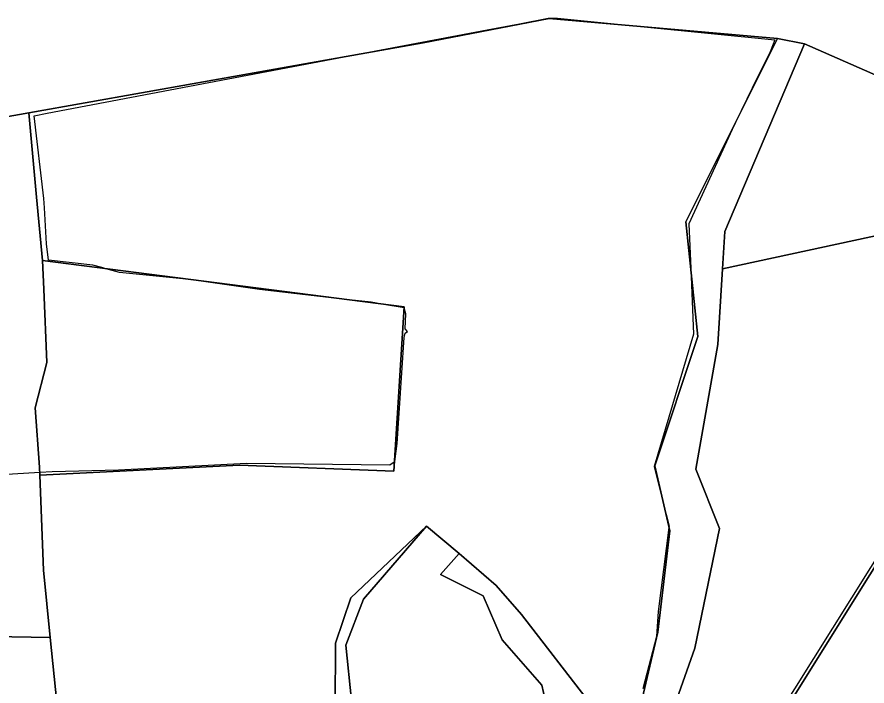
# Model space of a CAD drawing. Extents: x -477304 to -465429, y -1159113 to -1149210.
# Drawn here: x -471915.2 to -471587.8, y -1152998.9 to -1152741 of the extents above; entities that cross this region are included whole.
import ezdxf

# ---------------------------------------------------------------- set-up
doc = ezdxf.new("R2010")
doc.units = 0
for name, color, linetype in [('BPEJ_s', 7, 'Continuous'), ('PUPFL_s', 7, 'Continuous'), ('trav_porost_s', 7, 'Continuous')]:
    doc.layers.add(name, color=color, linetype=linetype)

msp = doc.modelspace()

# ---------------------------------------------------------------- linework, layer by layer
at = {"layer": 'BPEJ_s'}
for points in [[(-471959.5, -1152919.62), (-471906.44, -1152916.5), (-471901.68, -1152916.22), (-471876.17, -1152915.58), (-471826.86, -1152913.03), (-471771.6, -1152913.67), (-471769.89, -1152912.53), (-471769.83, -1152912.49), (-471769.69, -1152912.39), (-471768.84, -1152905.38), (-471766.07, -1152864.57), (-471765.65, -1152862.87), (-471764.8, -1152862.23), (-471765.65, -1152861.17), (-471765.44, -1152855.43), (-471766.09, -1152853.08), (-471774.68, -1152851.66), (-471778.83, -1152850.97), (-471789.73, -1152849.73), (-471821.76, -1152846.08), (-471848.76, -1152842.25), (-471875.75, -1152839.49), (-471881.43, -1152837.95), (-471882.59, -1152837.64), (-471885.95, -1152836.73), (-471903.05, -1152834.7), (-471903.81, -1152828.44), (-471904.66, -1152814.52), (-471904.87, -1152811.01), (-471908.64, -1152779.09), (-471903.59, -1152778.06), (-471786.46, -1152755.87), (-471734.19, -1152745.97), (-471721.73, -1152743.61), (-471710.6, -1152741.5), (-471706.99, -1152741.5), (-471673.61, -1152744.83), (-471623.34, -1152749.84), (-471625.15, -1152754.47), (-471629.85, -1152764.01), (-471638.55, -1152781.67), (-471639.79, -1152784.39), (-471656.4, -1152820.78), (-471655.71, -1152837.92), (-471654.7, -1152863.29), (-471669.79, -1152914.31), (-471666.3, -1152928.26), (-471664.05, -1152937.26), (-471664.11, -1152937.76), (-471668.3, -1152970.21), (-471668.94, -1152979.77), (-471674.21, -1153000)], [(-471959.5, -1152919.62), (-471906.44, -1152916.5), (-471901.68, -1152916.22), (-471876.17, -1152915.58), (-471826.86, -1152913.03), (-471771.6, -1152913.67), (-471769.89, -1152912.53), (-471769.83, -1152912.49), (-471769.69, -1152912.39), (-471768.84, -1152905.38), (-471766.07, -1152864.57), (-471765.65, -1152862.87), (-471764.8, -1152862.23), (-471765.65, -1152861.17), (-471765.44, -1152855.43), (-471766.09, -1152853.08), (-471774.68, -1152851.66), (-471778.83, -1152850.97), (-471789.73, -1152849.73), (-471821.76, -1152846.08), (-471848.76, -1152842.25), (-471875.75, -1152839.49), (-471881.43, -1152837.95), (-471882.59, -1152837.64), (-471885.95, -1152836.73), (-471903.05, -1152834.7), (-471903.81, -1152828.44), (-471904.66, -1152814.52), (-471904.87, -1152811.01), (-471908.64, -1152779.09), (-471903.59, -1152778.06), (-471786.46, -1152755.87), (-471734.19, -1152745.97), (-471721.73, -1152743.61), (-471710.6, -1152741.5), (-471706.99, -1152741.5), (-471673.61, -1152744.83), (-471623.34, -1152749.84), (-471625.15, -1152754.47), (-471629.85, -1152764.01), (-471638.55, -1152781.67), (-471639.79, -1152784.39), (-471656.4, -1152820.78), (-471655.71, -1152837.92), (-471654.7, -1152863.29), (-471669.79, -1152914.31), (-471666.3, -1152928.26), (-471664.05, -1152937.26), (-471664.11, -1152937.76), (-471668.3, -1152970.21), (-471668.94, -1152979.77), (-471674.21, -1153000)], [(-471698.78, -1153082.82), (-471696.83, -1153081.95), (-471695.08, -1153081.16), (-471682.33, -1153075.42), (-471681.64, -1153075.26), (-471674.89, -1153073.72), (-471672.13, -1153070.74), (-471657.04, -1153046.09), (-471654.44, -1153044.07), (-471653.21, -1153043.11), (-471652.52, -1153042.74), (-471637.27, -1153034.61), (-471615.62, -1153000), (-471579.03, -1152941.51)], [(-471615.62, -1153000), (-471579.03, -1152941.51)]]:
    msp.add_lwpolyline(points, dxfattribs=at)
at = {"layer": 'PUPFL_s'}
for points in [[(-471489.99, -1152804.97), (-471611.95, -1152751.33), (-471622.26, -1152749.3), (-471710.29, -1152741.64), (-471758.8, -1152750.94), (-471910.69, -1152778.01), (-471938.96, -1152783), (-472006.45, -1152794.8), (-472046.01, -1152799.03), (-472062.58, -1152802.18), (-472092.87, -1152807.14), (-472193.65, -1152801.23), (-472442.37, -1152779.74), (-472468.18, -1152781.93), (-472523.93, -1152793.38), (-472490.63, -1152709.11)], [(-471899.88, -1153005.23), (-471902.43, -1152980.18), (-471904.97, -1152954.24), (-471906.36, -1152917.59), (-471829.57, -1152913.76), (-471770.12, -1152916.11), (-471766.1, -1152852.76), (-471905.42, -1152834.87), (-471907.69, -1152810.42), (-471910.69, -1152778.01), (-471758.8, -1152750.94), (-471710.29, -1152741.64), (-471622.26, -1152749.3), (-471657.59, -1152820.04), (-471652.96, -1152864.14), (-471669.58, -1152914), (-471663.81, -1152939.09), (-471668.43, -1152978.15), (-471678, -1153019.04)], [(-471694.34, -1153005.71), (-471720.9, -1152971.26), (-471730.65, -1152960.13), (-471744.89, -1152947.77), (-471757.56, -1152937.28), (-471786.65, -1152964.91), (-471792.55, -1152982.36), (-471792.72, -1153006.73)], [(-471792.72, -1153006.73), (-471792.55, -1152982.36), (-471786.65, -1152964.91), (-471757.56, -1152937.28), (-471781.78, -1152965.4), (-471788.57, -1152983.19), (-471786.42, -1153004.39)]]:
    msp.add_lwpolyline(points, dxfattribs=at)
for points in [[(-471622.26, -1152749.3), (-471611.95, -1152751.33), (-471642.63, -1152823.75), (-471643.52, -1152838.03), (-471645.23, -1152867.2), (-471653.81, -1152915.3), (-471644.61, -1152938.2), (-471654.18, -1152984.31), (-471668.18, -1153023.96), (-471681.77, -1153075.75), (-471702.14, -1153084.13), (-471690.95, -1153048.21), (-471678, -1153019.04), (-471668.43, -1152978.15), (-471663.81, -1152939.09), (-471669.58, -1152914), (-471652.96, -1152864.14), (-471657.59, -1152820.04)], [(-471643.52, -1152838.03), (-471642.63, -1152823.75), (-471611.95, -1152751.33), (-471489.99, -1152804.97)], [(-472046.01, -1152799.03), (-472006.45, -1152794.8), (-471938.96, -1152783), (-471910.69, -1152778.01), (-471907.69, -1152810.42), (-471905.42, -1152834.87), (-471904.93, -1152845.96), (-471903.74, -1152874.16), (-471908.27, -1152891.66), (-471906.59, -1152914.58), (-471906.36, -1152917.59), (-471904.97, -1152954.24), (-471902.43, -1152980.18), (-472020.35, -1152978.18), (-472060.96, -1152967.8), (-472050.38, -1152868.6)], [(-471668.18, -1153023.96), (-471654.18, -1152984.31), (-471644.61, -1152938.2), (-471653.81, -1152915.3), (-471645.23, -1152867.2), (-471643.52, -1152838.03), (-471489.99, -1152804.97), (-471482.73, -1152807.6), (-471488.6, -1152823.68), (-471536.43, -1152837.82), (-471537.02, -1152876.56), (-471636.48, -1153035.49), (-471654.06, -1153043.44), (-471674.52, -1153077.19), (-471679.83, -1153103.66), (-471690.63, -1153101.37), (-471681.77, -1153075.75)], [(-471540.08, -1152966.56), (-471556.58, -1153011.63), (-471566.21, -1153037.92), (-471576.97, -1153067.29), (-471582.77, -1153057.4), (-471587.85, -1153052.41), (-471635.54, -1153038.18), (-471636.48, -1153035.49), (-471537.02, -1152876.56), (-471536.43, -1152837.82), (-471488.6, -1152823.68), (-471506.22, -1152873.12), (-471521.83, -1152916.72), (-471527.58, -1152932.43)], [(-471908.27, -1152891.66), (-471903.74, -1152874.16), (-471904.93, -1152845.96), (-471905.42, -1152834.87), (-471766.1, -1152852.76), (-471770.12, -1152916.11), (-471829.57, -1152913.76), (-471906.36, -1152917.59), (-471906.59, -1152914.58)], [(-471720.9, -1152971.26), (-471694.34, -1153005.71), (-471699.1, -1153020.37), (-471707.29, -1153023.98), (-471713.08, -1152998.55), (-471728.3, -1152981.03), (-471735.73, -1152964.07), (-471752.12, -1152955.92), (-471744.89, -1152947.77), (-471730.65, -1152960.13)], [(-471899.88, -1153005.23), (-471899.4, -1153009.9), (-471903.66, -1153079.88), (-471989.83, -1153079.73), (-472020.35, -1152978.18), (-471902.43, -1152980.18)]]:
    msp.add_lwpolyline(points, close=True, dxfattribs=at)
at = {"layer": 'trav_porost_s'}
msp.add_lwpolyline([(-471781.78, -1152965.4), (-471757.56, -1152937.28), (-471744.89, -1152947.77), (-471752.12, -1152955.92), (-471735.73, -1152964.07), (-471728.3, -1152981.03), (-471713.08, -1152998.55), (-471707.29, -1153023.98), (-471699.1, -1153020.37), (-471716.15, -1153074.65), (-471723.61, -1153114.37), (-471729, -1153129.63), (-471732.16, -1153144.81), (-471740, -1153152.14), (-471757.93, -1153148.89), (-471772.77, -1153139.7), (-471763.71, -1153121.24), (-471768.76, -1153115.93), (-471783.38, -1153075.96), (-471768.75, -1153036.99), (-471780.04, -1153027.26), (-471775.21, -1153012.86), (-471786.42, -1153004.39), (-471788.57, -1152983.19)], close=True, dxfattribs=at)

doc.saveas('drawing.dxf')
